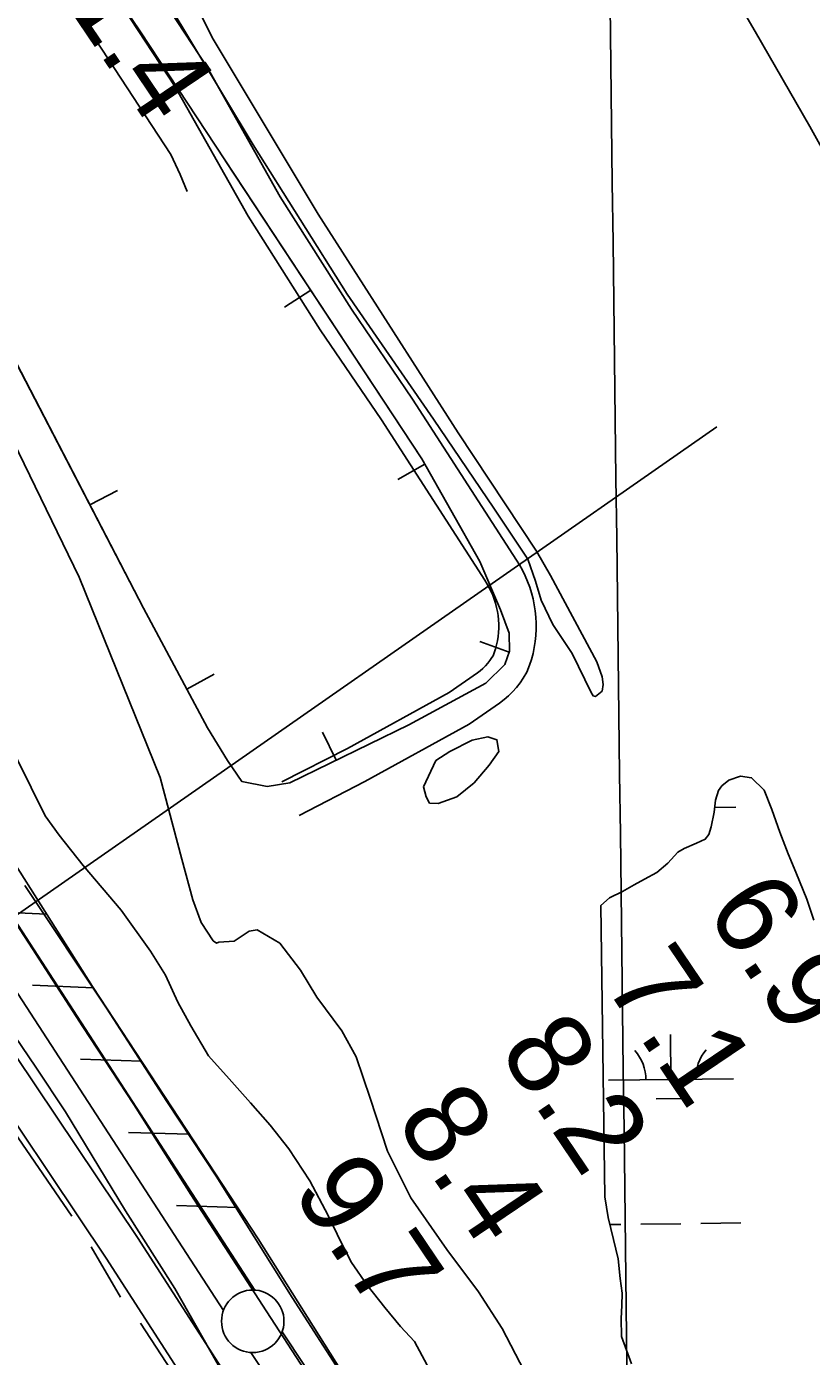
# Model space of a CAD drawing. Extents: x 3704301 to 3742427, y 506229 to 532009.
# Drawn here: x 3729189 to 3729817, y 513710 to 514774 of the extents above; entities that cross this region are included whole.
import ezdxf

# ---------------------------------------------------------------- set-up
doc = ezdxf.new("R2010")
doc.units = 0
for name, color, linetype in [('V-BORW-LINE', 7, 'Continuous'), ('V-FLOD-BASE', 7, 'Continuous'), ('V-GRID-MAJR', 7, 'Continuous'), ('V-LEVE-TOET', 7, 'Continuous'), ('V-RIVR-RANG', 7, 'Continuous'), ('V-ROAD-CNTR', 7, 'Continuous'), ('V-RRAP-FSHR', 7, 'Continuous'), ('V-SITE-VEGE', 7, 'Continuous'), ('V-SURV-LINE', 7, 'Continuous'), ('V-TOPO-DPTH', 7, 'Continuous'), ('V-TOPO-SHOR', 7, 'Continuous'), ('V-TOPO-WATR', 7, 'Continuous'), ('V-WETL-SWMP', 7, 'Continuous')]:
    doc.layers.add(name, color=color, linetype=linetype)

msp = doc.modelspace()

# ---------------------------------------------------------------- linework, layer by layer
at = {"layer": 'V-BORW-LINE'}
for p, q in [((3729416.218, 514563.212), (3729395.349, 514549.447)), ((3729507.66, 514423.96400000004), (3729485.892, 514411.67)), ((3729239.418, 514391.438), (3729261.6010000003, 514402.967)), ((3729575.205, 514273.574), (3729551.6780000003, 514282.028)), ((3729316.989, 514244.00200000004), (3729339.039, 514255.783)), ((3729436.673, 514186.983), (3729425.682, 514209.438))]:
    msp.add_line(p, q, dxfattribs=at)
for points in [[(3729194.3910000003, 514896.969), (3729279.869, 514769.929), (3729505.2490000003, 514428.233), (3729551.586, 514346.18700000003), (3729568.083, 514307.417), (3729575.055, 514288.61), (3729575.454, 514274.266), (3729571.585, 514263.499), (3729556.34, 514248.813), (3729494.669, 514215.369), (3729399.591, 514168.83400000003), (3729381.49, 514165.998), (3729361.093, 514170.038), (3729349.597, 514186.70300000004), (3729333.5810000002, 514212.94800000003), (3729282.39, 514308.756), (3729161.524, 514541.315), (3728996.148, 514809.471)], [(3729173.461, 514518.347), (3729282.39, 514308.756), (3729333.5810000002, 514212.94800000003), (3729349.597, 514186.70300000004), (3729361.093, 514170.038), (3729381.49, 514165.998), (3729399.591, 514168.83400000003), (3729494.669, 514215.369), (3729556.34, 514248.813), (3729571.585, 514263.499), (3729575.454, 514274.266), (3729575.055, 514288.61), (3729568.083, 514307.417), (3729551.586, 514346.18700000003), (3729505.2490000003, 514428.233), (3729347.723, 514667.05700000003)]]:
    msp.add_lwpolyline(points, dxfattribs=at)
at = {"layer": 'V-FLOD-BASE'}
msp.add_lwpolyline([(3729451.845, 513636.777), (3729377.6890000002, 513750.908), (3729320.288, 513839.592), (3729274.714, 513911.479), (3729233.815, 513973.734), (3729193.412, 514036.233), (3729160.1550000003, 514087.124)], dxfattribs=at)
at = {"layer": 'V-GRID-MAJR'}
msp.add_spline([(3729691.644, 511904.24700000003), (3729616.752, 517961.659), (3729541.821, 524022.155), (3729466.8910000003, 530082.665), (3729466.853, 530085.735)], degree=3, dxfattribs=at)
at = {"layer": 'V-LEVE-TOET'}
for points in [[(3729453.842, 513675.57800000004), (3729401.366, 513757.101), (3729340.52, 513854.18200000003), (3729301.1, 513913.968), (3729252.812, 513988.572), (3729187.276, 514086.64900000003)], [(3729346.5840000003, 513695.077), (3729307.4220000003, 513764.242), (3729268.006, 513826.493), (3729219.973, 513905.79000000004), (3729196.074, 513941.364), (3729173.653, 513974.468)]]:
    msp.add_lwpolyline(points, dxfattribs=at)
at = {"layer": 'V-RIVR-RANG'}
msp.add_line((3729166.979, 514053.6400000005), (3729741.2636, 514453.8863000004), dxfattribs=at)
at = {"layer": 'V-ROAD-CNTR'}
for points in [[(3729279.2468342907, 514824.28447088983), (3729333.3177473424, 514741.61272933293), (3729391.9185013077, 514637.85286317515), (3729449.005370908, 514547.89366835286), (3729497.81262434, 514476.0138951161), (3729580.945940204, 514347.2330425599), (3729583.398688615, 514343.31691781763), (3729585.783092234, 514339.03661097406), (3729587.945463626, 514334.6419613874), (3729589.8842078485, 514330.1368133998), (3729591.5838287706, 514325.54487589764), (3729593.0526501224, 514320.87544543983), (3729594.2795828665, 514316.1267173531), (3729595.260750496, 514311.3345005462), (3729596.0017104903, 514306.48802941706), (3729596.4889426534, 514301.61570778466), (3729596.7317199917, 514296.72344834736), (3729596.722237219, 514291.82441104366), (3729596.465147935, 514286.93497567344), (3729595.9574097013, 514282.0568924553), (3729595.2001974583, 514277.21737007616), (3729594.2005206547, 514272.4250805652), (3729592.9549519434, 514267.68242941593), (3729591.4697586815, 514263.0184014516), (3729589.3793197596, 514257.4376503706), (3729586.438954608, 514252.65371096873), (3729583.7965518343, 514248.8747775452), (3729580.9291378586, 514245.25421762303), (3729577.8578646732, 514241.820088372), (3729574.5905451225, 514238.5701086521), (3729571.1274731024, 514235.5155524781), (3729567.4929797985, 514232.67769444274), (3729542.9775509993, 514215.77977169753), (3729459.68044749, 514169.9176612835), (3729406.8778851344, 514142.9285918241)], [(3729254.1491657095, 514807.8495291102), (3729307.676252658, 514726.0092706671), (3729366.175498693, 514622.42913682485), (3729423.924629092, 514531.42633164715), (3729472.79737566, 514459.45010488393), (3729555.6300597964, 514331.13495744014), (3729557.5653113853, 514328.0450821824), (3729559.202907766, 514325.10538902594), (3729560.690536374, 514322.0820386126), (3729562.0197921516, 514318.9931866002), (3729563.1901712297, 514315.83112410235), (3729564.2013498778, 514312.6165545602), (3729565.0424171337, 514309.3612826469), (3729565.719249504, 514306.0554994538), (3729566.2282895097, 514302.725970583), (3729566.5630573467, 514299.37829221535), (3729566.730280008, 514296.00855165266), (3729566.7237627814, 514292.64158895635), (3729566.5468520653, 514289.27702432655), (3729566.1985902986, 514285.9311075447), (3729565.6778025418, 514282.60262992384), (3729564.9894793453, 514279.3029194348), (3729564.1350480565, 514276.0495705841), (3729563.112241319, 514272.83759854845), (3729562.3026802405, 514270.6763496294), (3729561.345045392, 514269.11828903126), (3729559.723448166, 514266.7992224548), (3729557.9688621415, 514264.583782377), (3729556.080135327, 514262.47191162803), (3729554.0714548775, 514260.4738913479), (3729551.9565268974, 514258.6084475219), (3729549.733020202, 514256.87230555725), (3729527.190449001, 514241.33422830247), (3729445.61555251, 514196.42033871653), (3729393.224114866, 514169.6414081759)], [(3729163.270634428, 513975.1130236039), (3729277.52940591, 513805.1503635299), (3729399.5571618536, 513616.04574174)], [(3729138.15468466, 513958.70105642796), (3729252.475456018, 513788.646396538), (3729374.5092119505, 513599.5317747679)]]:
    msp.add_lwpolyline(points, dxfattribs=at)
at = {"layer": 'V-RRAP-FSHR'}
for p, q in [((3729204.764, 514063.844), (3729155.9820000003, 514066.025)), ((3729242.313, 514004.766), (3729193.531, 514006.94800000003)), ((3729280.744, 513946.259), (3729231.935, 513947.724)), ((3729319.156, 513887.74), (3729270.347, 513889.204)), ((3729357.5670000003, 513829.22000000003), (3729308.759, 513830.685))]:
    msp.add_line(p, q, dxfattribs=at)
for points in [[(3729094.664, 514510.373), (3729095.958, 514502.315), (3729098.665, 514481.354), (3729103.231, 514437.909), (3729105.484, 514389.358), (3729104.785, 514356.308), (3729104.248, 514326.897), (3729107.829, 514290.52900000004), (3729106.633, 514258.022), (3729107.004, 514231.435), (3729115.423, 514204.228), (3729124.417, 514184.028), (3729136.844, 514170.708), (3729241.477, 514006.081), (3729359.765, 513825.87200000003)], [(3729136.844, 514170.708), (3729241.477, 514006.081), (3729374.127, 513803.992), (3729445.381, 513690.874)]]:
    msp.add_lwpolyline(points, dxfattribs=at)
at = {"layer": 'V-SITE-VEGE'}
for points in [[(3729287.911, 514865.46400000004), (3729337.4790000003, 514765.25200000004), (3729422.161, 514624.09500000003), (3729534.324, 514448.885), (3729596.895, 514354.39), (3729608.339, 514334.885), (3729645.33, 514265.648), (3729649.518, 514253.792), (3729650.276, 514247.677), (3729649.506, 514242.325), (3729644.148, 514238.12700000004), (3729642.237, 514238.512), (3729640.714, 514241.191), (3729625.46, 514272.554), (3729610.201, 514295.50800000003), (3729600.667, 514315.01300000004), (3729596.102, 514330.31), (3729590.005, 514347.902), (3729583.1380000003, 514358.23000000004), (3729562.916, 514388.835), (3729514.461, 514459.995), (3729445.398, 514559.851), (3729370.245, 514679.588), (3729300.438, 514795.113)], [(3729173.702, 514451.097), (3729230.944, 514333.552), (3729295.835, 514173.244), (3729313.085, 514107.74700000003), (3729321.904, 514075.38300000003), (3729328.4280000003, 514057.272), (3729338.038, 514042.625), (3729340.733, 514040.696), (3729342.6580000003, 514041.46400000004), (3729354.985, 514042.217), (3729366.935, 514050.291), (3729373.484, 514051.438), (3729391.572, 514040.63), (3729408.108, 514019.042), (3729421.176, 513997.456)], [(3729529.3740000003, 513665.701), (3729499.404, 513721.972), (3729488.248, 513733.92600000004), (3729475.557, 513748.962), (3729461.329, 513767.083), (3729449.0270000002, 513785.2), (3729440.958, 513800.617), (3729430.202, 513822.58400000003), (3729415.6, 513850.33400000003), (3729398.685, 513876.159), (3729383.69, 513895.052), (3729367.918, 513912.79000000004), (3729350.995, 513932.066), (3729334.458, 513950.576), (3729320.236, 513974.474), (3729309.859, 513993.358), (3729299.873, 514014.94), (3729287.958, 514034.21400000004), (3729264.504, 514066.982), (3729234.12, 514102.838), (3729214.894, 514127.128), (3729203.744, 514142.547), (3729170.321, 514209.992)], [(3729421.176, 513997.456), (3729441.171, 513970.47000000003), (3729452.699, 513949.658), (3729463.828, 513916.51900000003), (3729477.64, 513874.136), (3729496.465, 513836.75200000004), (3729525.301, 513795.503), (3729550.679, 513761.57800000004), (3729569.515, 513732.283), (3729587.1890000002, 513698.36600000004)]]:
    msp.add_lwpolyline(points, dxfattribs=at)
msp.add_lwpolyline([(3729506.447, 514165.673), (3729516.412, 514186.683), (3729527.506, 514193.933), (3729545.484, 514203.08400000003), (3729558.1010000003, 514205.744), (3729565.362, 514203.44), (3729566.875, 514193.882), (3729559.22, 514183.189), (3729546.971, 514169.06200000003), (3729533.196, 514157.612), (3729518.2800000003, 514152.27900000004), (3729511.401, 514152.67), (3729508.73, 514157.643)], close=True, dxfattribs=at)
at = {"layer": 'V-SURV-LINE'}
for points in [[(3729121.6023328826, 514147.65499249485), (3729371.5384219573, 513763.0064399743)], [(3729346.3753871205, 513746.67175751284), (3729096.4392980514, 514131.3203100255)], [(3729393.4017064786, 513729.71731169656), (3729503.879652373, 513563.2852922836)], [(3729478.8750635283, 513546.7090783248), (3729368.3971176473, 513713.1410977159)]]:
    msp.add_lwpolyline(points, dxfattribs=at)
msp.add_circle((3729369.84742, 513738.07873), 25, dxfattribs=at)
at = {"layer": 'V-TOPO-DPTH'}
msp.add_lwpolyline([(3729727.664584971, 514846.1391494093), (3729772.0001665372, 514770.25102941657), (3729815.7553323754, 514694.03407931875), (3729858.6398746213, 514617.3238840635), (3729900.944001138, 514540.28485870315), (3730067.4626798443, 514232.9067648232), (3730075.449331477, 514217.56673629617), (3730083.093314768, 514202.0646905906), (3730090.223295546, 514186.319619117), (3730097.0106079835, 514170.41253046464), (3730123.5931113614, 514105.1582889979), (3730126.6843814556, 514096.6929559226), (3730129.352007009, 514088.1127511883), (3730131.3841657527, 514079.3602389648), (3730132.9926799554, 514070.49285508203), (3730134.379689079, 514061.5564980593), (3730135.900138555, 514052.6444550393), (3730599.42, 512629.38), (3730756.9690539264, 511917.2636846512), (3730875.999791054, 511918.7180265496)], dxfattribs=at)
at = {"layer": 'V-TOPO-SHOR'}
for p, q in [((3729240.364, 513797.75200000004), (3729264.019, 513757.26900000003)), ((3729279.969, 513736.63300000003), (3729340.665, 513644.05100000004))]:
    msp.add_line(p, q, dxfattribs=at)
for points in [[(3728625.7600000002, 515686.02400000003), (3728702.644, 515571.629), (3728788.6780000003, 515437.917), (3728882.915, 515289.86100000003), (3728963.6180000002, 515173.359), (3729027.348, 515085.739), (3729100.984, 514971.348), (3729180.739, 514860.582), (3729243.883, 514763.787), (3729304.168, 514671.777), (3729311.6, 514655.712), (3729317.433, 514642.148)], [(3729064.7120000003, 514070.07800000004), (3729142.37, 513942.431), (3729224.935, 513822.25200000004)]]:
    msp.add_lwpolyline(points, dxfattribs=at)
at = {"layer": 'V-TOPO-WATR'}
msp.add_lwpolyline([(3729727.664584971, 514846.1391494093), (3729772.0001665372, 514770.25102941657), (3729815.7553323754, 514694.03407931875), (3729858.6398746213, 514617.3238840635), (3729900.944001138, 514540.28485870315), (3730067.4626798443, 514232.9067648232), (3730075.449331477, 514217.56673629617), (3730083.093314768, 514202.0646905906), (3730090.223295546, 514186.319619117), (3730097.0106079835, 514170.41253046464), (3730123.5931113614, 514105.1582889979), (3730126.6843814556, 514096.6929559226), (3730129.352007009, 514088.1127511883), (3730131.3841657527, 514079.3602389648), (3730132.9926799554, 514070.49285508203), (3730134.379689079, 514061.5564980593), (3730135.900138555, 514052.6444550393), (3730599.42, 512629.38), (3730756.9690539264, 511917.2636846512)], dxfattribs=at)
at = {"layer": 'V-WETL-SWMP'}
for p, q in [((3729739.583615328, 514149.2019266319), (3729756.5179269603, 514149.4088346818)), ((3729704.58413769, 513931.5150783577), (3729704.1443126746, 513967.5123915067)), ((3729654.5878694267, 513930.9042102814), (3729754.5804059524, 513932.1259464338)), ((3729692.7735594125, 513915.9386217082), (3729716.771768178, 513916.2318383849)), ((3729655.7093997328, 513815.47729756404), (3729664.589502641, 513815.58579708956)), ((3729680.588308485, 513815.7812748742), (3729712.5859201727, 513816.17223044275)), ((3729728.584726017, 513816.3677082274), (3729760.5823377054, 513816.75866379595))]:
    msp.add_line(p, q, dxfattribs=at)
msp.add_lwpolyline([(3729673.0870000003, 513704.037), (3729665.026, 513726.001), (3729664.659, 513740.253), (3729665.4420000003, 513750.651), (3729665.455, 513760.66500000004), (3729663.9280000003, 513772.222), (3729662.4080000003, 513788.015), (3729658.575, 513803.42600000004), (3729654.361, 513821.148), (3729651.685, 513837.71400000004), (3729648.511, 514070.737), (3729655.451, 514076.891), (3729665.8570000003, 514081.885), (3729675.1070000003, 514087.266), (3729683.586, 514091.87700000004), (3729693.222, 514097.257), (3729702.09, 514104.564), (3729710.1890000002, 514113.413), (3729715.2, 514116.488), (3729725.219, 514120.712), (3729732.156, 514123.784), (3729734.8570000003, 514127.63300000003), (3729736.79, 514133.793), (3729739.116, 514145.344), (3729740.2830000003, 514154.972), (3729742.6040000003, 514162.672), (3729745.305, 514166.52), (3729751.088, 514171.135), (3729760.335, 514174.205), (3729769.193, 514173.038), (3729779.194, 514163.011), (3729785.3370000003, 514147.598), (3729791.862, 514129.487), (3729798.3880000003, 514112.147), (3729804.532, 514097.503), (3729813.364, 514075.923), (3729819.12, 514058.969)], dxfattribs=at)
for centre, radius, start, end in [((3729649.3395237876, 513931.3149231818), 35.24628790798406, 359.9282006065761, 41.47185893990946), ((3729759.817149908, 513932.66476902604), 35.246287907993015, 139.92819760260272, 181.47185593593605)]:
    msp.add_arc(centre, radius, start, end, dxfattribs=at)

# ---------------------------------------------------------------- texts
at = {"layer": 'V-RIVR-RANG'}
for s, rotation, p in [('21.4', 304.0383257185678, (3729190.0333294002, 514836.7164550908)), ('6.9', 304.0183257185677, (3729731.349821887, 514066.8748394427)), ('7.1', 304.0183257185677, (3729650.082557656, 514008.532479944)), ('8.2', 304.0183257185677, (3729566.010395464, 513954.3442034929)), ('8.4', 304.0183257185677, (3729483.2673954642, 513898.1882034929)), ('9.7', 304.0183257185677, (3729400.523395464, 513842.0312034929))]:
    msp.add_text(s, height=66.99999999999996, rotation=rotation, dxfattribs=at).set_placement(p)

doc.saveas('drawing.dxf')
